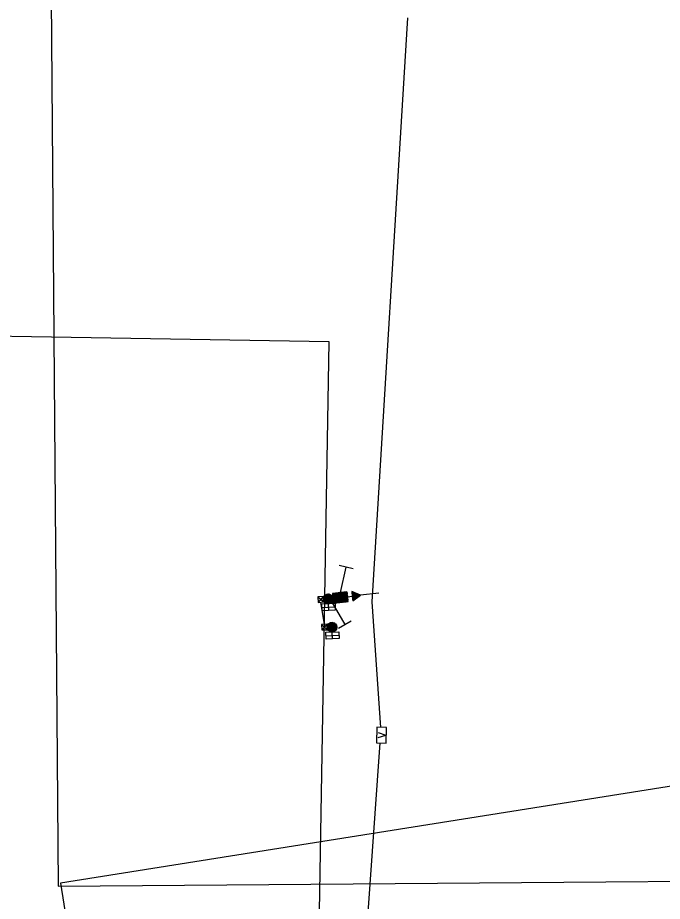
# Model space of a CAD drawing. Extents: x 601462 to 605493, y 331960 to 402715.
# Drawn here: x 603713 to 604246, y 339397 to 340128 of the extents above; entities that cross this region are included whole.
import ezdxf

# ---------------------------------------------------------------- set-up
doc = ezdxf.new("R2010")
doc.units = 0
for name, color, linetype in [('P_FTMS', 7, 'Continuous'), ('P_FTMSConduit', 7, 'Continuous'), ('P_MISC_TXT_2A (Construction)', 7, 'Continuous'), ('P_MISC_TXT_2B (Construction)', 7, 'Continuous'), ('P_MISC_TXT_4B (Construction)', 7, 'Continuous')]:
    doc.layers.add(name, color=color, linetype=linetype)

# ---------------------------------------------------------------- blocks, each defined once
blk = doc.blocks.new('FTMS_FCV')
at = {"layer": 'P_FTMS'}
blk.add_line((12.7, 16.3), (0.6, -21.9), dxfattribs=at)
blk.add_lwpolyline([(39.1, 24.4), (-39.1, 24.4), (-39.1, -24.4), (39.1, -24.4)], close=True, dxfattribs=at)
blk.add_lwpolyline([(-12.1, 16.2), (0.6, -21.9)], dxfattribs=at)
blk = doc.blocks.new('FMB')
at = {"layer": 'P_FTMS'}
for p, q in [((24.4, -24.4), (-24.4, 24.4)), ((-24.4, -24.4), (24.4, 24.4))]:
    blk.add_line(p, q, dxfattribs=at)
blk.add_lwpolyline([(24.4, -24.4), (24.4, 24.4), (-24.4, 24.4), (-24.4, -24.4)], close=True, dxfattribs=at)
blk = doc.blocks.new('_U256')
at = {"layer": 'P_FTMS'}
for points in [[(-14.7, -7), (7, -14.7), (0, 0)], [(14.7, 7), (-7, 14.7), (0, 0)]]:
    blk.add_lwpolyline(points, close=True, dxfattribs=at)
at = {"layer": 'P_FTMS', "xscale": 0.4713263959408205, "yscale": 0.4713263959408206, "rotation": 70.39802054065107}
blk.add_blockref('FMB', (0, 0), dxfattribs=at)
blk = doc.blocks.new('FTMS_FERA')
at = {"layer": 'P_FTMS'}
for p, q in [((-65.1, 36.6), (-65.1, -36.6)), ((65.1, 0), (-65.1, 0))]:
    blk.add_line(p, q, dxfattribs=at)

msp = doc.modelspace()

# ---------------------------------------------------------------- linework, layer by layer
at = {"layer": 'P_FTMS'}
for p, q in [((603969.28, 339651.19), (603966.15, 339647.31)), ((603969.63, 339651.25), (603966.17, 339646.95)), ((603968.88, 339651.08), (603966.18, 339647.73)), ((603969.97, 339651.28), (603966.21, 339646.62)), ((603968.42, 339650.88), (603966.26, 339648.21)), ((603970.27, 339651.28), (603966.28, 339646.32)), ((603970.57, 339651.26), (603966.35, 339646.03)), ((603970.85, 339651.22), (603966.46, 339645.78)), ((603967.82, 339650.53), (603966.48, 339648.86)), ((603971.1, 339651.16), (603966.56, 339645.53)), ((603971.36, 339651.1), (603966.69, 339645.3)), ((603971.6, 339651.01), (603966.83, 339645.09)), ((603966.9, 339649.6), (603973.09, 339644.61)), ((603971.83, 339650.91), (603966.96, 339644.87)), ((603967.04, 339649.8), (603973.25, 339644.79)), ((603972.05, 339650.81), (603967.12, 339644.69)), ((603967.19, 339649.98), (603973.4, 339644.98)), ((603972.25, 339650.68), (603967.29, 339644.51)), ((603967.37, 339650.15), (603973.53, 339645.18)), ((603972.46, 339650.54), (603967.45, 339644.34)), ((603967.54, 339650.32), (603973.65, 339645.39)), ((603972.65, 339650.4), (603967.64, 339644.19)), ((603967.73, 339650.47), (603973.77, 339645.61)), ((603972.83, 339650.24), (603967.83, 339644.04)), ((603967.94, 339650.61), (603973.86, 339645.84)), ((603973.01, 339650.08), (603968.03, 339643.9)), ((603968.14, 339650.75), (603973.95, 339646.08)), ((603973.17, 339649.9), (603968.25, 339643.79)), ((603968.38, 339650.87), (603974.02, 339646.33)), ((603973.32, 339649.7), (603968.46, 339643.67)), ((603968.62, 339650.98), (603974.07, 339646.6)), ((603973.47, 339649.51), (603968.69, 339643.58)), ((603968.89, 339651.08), (603974.12, 339646.86)), ((603969.17, 339651.16), (603974.13, 339647.17)), ((603969.47, 339651.23), (603974.14, 339647.47)), ((603969.81, 339651.26), (603974.1, 339647.81)), ((603970.16, 339651.29), (603974.05, 339648.16)), ((603970.58, 339651.26), (603973.92, 339648.56)), ((603971.07, 339651.17), (603973.74, 339649.02)), ((603971.72, 339650.95), (603973.39, 339649.61)), ((603973.82, 339651.71), (603973.71, 339651.58)), ((603973.72, 339651.48), (603982.29, 339644.58)), ((603974.15, 339651.75), (603973.74, 339651.24)), ((603973.75, 339651.14), (603981.95, 339644.54)), ((603974.49, 339651.78), (603973.78, 339650.9)), ((603973.79, 339650.81), (603981.61, 339644.5)), ((603974.83, 339651.82), (603973.82, 339650.56)), ((603973.82, 339651.71), (603982.63, 339644.61)), ((603973.83, 339650.47), (603981.28, 339644.47)), ((603975.17, 339651.86), (603973.85, 339650.23)), ((603973.86, 339650.13), (603980.94, 339644.43)), ((603975.5, 339651.89), (603973.89, 339649.89)), ((603973.9, 339649.79), (603980.6, 339644.39)), ((603975.84, 339651.93), (603973.93, 339649.55)), ((603973.94, 339649.46), (603980.26, 339644.36)), ((603976.18, 339651.96), (603973.96, 339649.21)), ((603976.51, 339652), (603974, 339648.88)), ((603976.85, 339652.04), (603974.03, 339648.54)), ((603977.19, 339652.07), (603974.07, 339648.2)), ((603977.53, 339652.11), (603974.11, 339647.87)), ((603977.86, 339652.15), (603974.14, 339647.53)), ((603974.15, 339651.75), (603982.96, 339644.65)), ((603978.2, 339652.18), (603974.18, 339647.19)), ((603978.54, 339652.22), (603974.22, 339646.85)), ((603978.88, 339652.26), (603974.25, 339646.51)), ((603979.21, 339652.29), (603974.29, 339646.18)), ((603979.55, 339652.33), (603974.32, 339645.84)), ((603979.89, 339652.36), (603974.36, 339645.5)), ((603980.23, 339652.4), (603974.4, 339645.17)), ((603980.56, 339652.44), (603974.43, 339644.83)), ((603980.9, 339652.47), (603974.47, 339644.49)), ((603974.49, 339651.78), (603983.3, 339644.68)), ((603981.24, 339652.51), (603974.51, 339644.15)), ((603981.58, 339652.55), (603974.54, 339643.82)), ((603981.91, 339652.58), (603974.82, 339643.77)), ((603974.83, 339651.82), (603983.64, 339644.72)), ((603982.25, 339652.62), (603975.15, 339643.81)), ((603975.17, 339651.86), (603983.98, 339644.76)), ((603982.59, 339652.65), (603975.49, 339643.84)), ((603975.5, 339651.89), (603984.31, 339644.79)), ((603982.93, 339652.69), (603975.83, 339643.88)), ((603975.84, 339651.93), (603984.65, 339644.83)), ((603983.26, 339652.73), (603976.17, 339643.92)), ((603976.18, 339651.96), (603984.99, 339644.87)), ((603983.6, 339652.76), (603976.5, 339643.95)), ((603976.51, 339652), (603985.32, 339644.9)), ((603983.94, 339652.8), (603976.84, 339643.99)), ((603976.85, 339652.04), (603985.66, 339644.94)), ((603984.28, 339652.84), (603977.18, 339644.03)), ((603977.19, 339652.07), (603986, 339644.98)), ((603984.61, 339652.87), (603977.52, 339644.06)), ((603977.53, 339652.11), (603986.34, 339645.01)), ((603984.95, 339652.91), (603977.85, 339644.1)), ((603977.86, 339652.15), (603986.46, 339645.22)), ((603985.29, 339652.94), (603978.19, 339644.14)), ((603978.2, 339652.18), (603986.43, 339645.56)), ((603985.63, 339652.98), (603978.53, 339644.17)), ((603978.54, 339652.22), (603986.39, 339645.89)), ((603985.66, 339652.64), (603978.87, 339644.21)), ((603978.88, 339652.26), (603986.35, 339646.23)), ((603985.7, 339652.31), (603979.2, 339644.24)), ((603979.21, 339652.29), (603986.32, 339646.57)), ((603985.74, 339651.97), (603979.54, 339644.28)), ((603979.55, 339652.33), (603986.28, 339646.91)), ((603985.77, 339651.63), (603979.88, 339644.32)), ((603979.89, 339652.36), (603986.24, 339647.24)), ((603985.81, 339651.29), (603980.22, 339644.35)), ((603980.23, 339652.4), (603986.21, 339647.58)), ((603985.84, 339650.96), (603980.55, 339644.39)), ((603980.56, 339652.44), (603986.17, 339647.92)), ((603985.88, 339650.62), (603980.89, 339644.43)), ((603980.9, 339652.47), (603986.13, 339648.26)), ((603985.92, 339650.28), (603981.23, 339644.46)), ((603981.24, 339652.51), (603986.1, 339648.59)), ((603985.95, 339649.94), (603981.57, 339644.5)), ((603981.58, 339652.55), (603986.06, 339648.93)), ((603985.99, 339649.61), (603981.9, 339644.53)), ((603981.91, 339652.58), (603986.03, 339649.27)), ((603982.25, 339652.62), (603985.99, 339649.61)), ((603982.59, 339652.65), (603985.95, 339649.94)), ((603982.93, 339652.69), (603985.92, 339650.28)), ((603983.26, 339652.73), (603985.88, 339650.62)), ((603983.6, 339652.76), (603985.84, 339650.96)), ((603983.94, 339652.8), (603985.81, 339651.29)), ((603984.28, 339652.84), (603985.77, 339651.63)), ((603984.61, 339652.87), (603985.74, 339651.97)), ((603984.95, 339652.91), (603985.7, 339652.31)), ((603985.29, 339652.94), (603985.66, 339652.64)), ((603989.61, 339653.41), (603989.6, 339653.4)), ((603989.62, 339653.27), (603995.08, 339648.87)), ((603989.84, 339653.3), (603989.64, 339653.06)), ((603989.65, 339652.93), (603994.88, 339648.72)), ((603990.07, 339653.2), (603989.68, 339652.72)), ((603989.69, 339652.59), (603994.68, 339648.58)), ((603990.29, 339653.1), (603989.71, 339652.38)), ((603989.73, 339652.25), (603994.47, 339648.43)), ((603990.52, 339653), (603989.75, 339652.05)), ((603989.76, 339651.92), (603994.27, 339648.28)), ((603990.75, 339652.9), (603989.79, 339651.71)), ((603989.8, 339651.58), (603994.07, 339648.14)), ((603990.98, 339652.8), (603989.82, 339651.37)), ((603989.84, 339651.24), (603993.87, 339647.99)), ((603991.2, 339652.7), (603989.86, 339651.03)), ((603989.87, 339650.9), (603993.67, 339647.84)), ((603991.43, 339652.6), (603989.89, 339650.7)), ((603989.91, 339650.57), (603993.47, 339647.7)), ((603991.66, 339652.5), (603989.93, 339650.36)), ((603989.95, 339650.23), (603993.27, 339647.55)), ((603991.88, 339652.4), (603989.97, 339650.02)), ((603989.98, 339649.89), (603993.07, 339647.4)), ((603992.11, 339652.3), (603990, 339649.68)), ((603990.02, 339649.55), (603992.87, 339647.26)), ((603992.34, 339652.2), (603990.04, 339649.35)), ((603992.57, 339652.1), (603990.08, 339649.01)), ((603990.09, 339653.19), (603995.28, 339649.02)), ((603992.79, 339652), (603990.11, 339648.67)), ((603993.02, 339651.9), (603990.15, 339648.33)), ((603993.25, 339651.8), (603990.19, 339648)), ((603993.47, 339651.7), (603990.22, 339647.66)), ((603993.7, 339651.6), (603990.26, 339647.32)), ((603993.93, 339651.49), (603990.29, 339646.98)), ((603994.16, 339651.39), (603990.33, 339646.65)), ((603994.38, 339651.29), (603990.37, 339646.31)), ((603994.61, 339651.19), (603990.4, 339645.97)), ((603994.84, 339651.09), (603990.44, 339645.63)), ((603995.06, 339650.99), (603990.89, 339645.81)), ((603990.94, 339652.82), (603995.48, 339649.16)), ((603995.29, 339650.89), (603991.64, 339646.36)), ((603991.79, 339652.44), (603995.68, 339649.31)), ((603995.52, 339650.79), (603992.39, 339646.9)), ((603992.64, 339652.07), (603995.88, 339649.45)), ((603995.75, 339650.69), (603993.14, 339647.45)), ((603993.49, 339651.69), (603996.08, 339649.6)), ((603995.97, 339650.59), (603993.89, 339648)), ((603994.34, 339651.31), (603996.28, 339649.75)), ((603996.2, 339650.49), (603994.64, 339648.55)), ((603995.18, 339650.94), (603996.48, 339649.89)), ((603996.43, 339650.39), (603995.38, 339649.09)), ((603996.03, 339650.56), (603996.68, 339650.04)), ((603996.66, 339650.29), (603996.13, 339649.64)), ((604012, 339651.81), (603996.88, 339650.19)), ((603996.88, 339650.19), (603996.88, 339650.19)), ((603966.15, 339647.43), (603971.12, 339643.42)), ((603966.16, 339647.11), (603970.81, 339643.36)), ((603966.18, 339647.71), (603971.4, 339643.51)), ((603966.18, 339646.79), (603970.49, 339643.31)), ((603966.21, 339648), (603971.66, 339643.61)), ((603966.26, 339646.42), (603970.12, 339643.31)), ((603966.27, 339648.25), (603971.91, 339643.71)), ((603966.35, 339648.5), (603972.14, 339643.84)), ((603966.35, 339646.04), (603969.71, 339643.33)), ((603966.42, 339648.75), (603972.36, 339643.97)), ((603966.53, 339648.97), (603972.56, 339644.11)), ((603966.55, 339645.57), (603969.24, 339643.4)), ((603966.64, 339649.19), (603972.75, 339644.27)), ((603966.76, 339649.41), (603972.93, 339644.43)), ((603966.89, 339644.98), (603968.6, 339643.61)), ((603973.6, 339649.29), (603968.93, 339643.5)), ((603973.72, 339649.05), (603969.18, 339643.41)), ((603973.84, 339648.82), (603969.45, 339643.37)), ((603973.93, 339648.55), (603969.72, 339643.33)), ((603974.02, 339648.27), (603970.01, 339643.3)), ((603974.07, 339647.96), (603970.33, 339643.31)), ((603970.57, 339637.59), (603970.33, 339643.31)), ((603974.12, 339647.64), (603970.65, 339643.33)), ((603974.13, 339647.27), (603971.02, 339643.4)), ((603974.12, 339646.87), (603971.41, 339643.51)), ((603974.03, 339646.37), (603971.86, 339643.68)), ((603973.81, 339645.73), (603972.44, 339644.02)), ((603973.97, 339649.12), (603979.93, 339644.32)), ((603974.01, 339648.78), (603979.59, 339644.29)), ((603974.04, 339648.44), (603979.25, 339644.25)), ((603974.08, 339648.11), (603978.91, 339644.21)), ((603974.12, 339647.77), (603978.58, 339644.18)), ((603974.15, 339647.43), (603978.24, 339644.14)), ((603974.19, 339647.09), (603977.9, 339644.1)), ((603974.23, 339646.76), (603977.56, 339644.07)), ((603974.26, 339646.42), (603977.23, 339644.03)), ((603974.3, 339646.08), (603976.89, 339643.99)), ((603974.34, 339645.74), (603976.55, 339643.96)), ((603974.37, 339645.41), (603976.21, 339643.92)), ((603974.41, 339645.07), (603975.88, 339643.89)), ((603974.44, 339644.73), (603975.54, 339643.85)), ((603974.48, 339644.39), (603975.2, 339643.81)), ((603974.52, 339644.06), (603974.86, 339643.78)), ((603978.88, 339648.23), (603978.61, 339648.2)), ((603978.88, 339648.23), (603978.88, 339648.23)), ((603986.03, 339649.27), (603982.24, 339644.57)), ((603986.06, 339648.93), (603982.58, 339644.61)), ((603986.1, 339648.59), (603982.92, 339644.64)), ((603986.13, 339648.26), (603983.25, 339644.68)), ((603986.17, 339647.92), (603983.59, 339644.72)), ((603986.21, 339647.58), (603983.93, 339644.75)), ((603986.24, 339647.24), (603984.27, 339644.79)), ((603986.28, 339646.91), (603984.6, 339644.82)), ((603986.32, 339646.57), (603984.94, 339644.86)), ((603986.35, 339646.23), (603985.28, 339644.9)), ((603986.39, 339645.89), (603985.61, 339644.93)), ((603986.43, 339645.56), (603985.95, 339644.97)), ((603986.05, 339649), (603990.03, 339649.43)), ((603986.46, 339645.22), (603986.29, 339645.01)), ((603990.05, 339649.22), (603992.67, 339647.11)), ((603990.09, 339648.88), (603992.47, 339646.96)), ((603990.13, 339648.54), (603992.27, 339646.82)), ((603990.16, 339648.2), (603992.07, 339646.67)), ((603990.2, 339647.87), (603991.87, 339646.52)), ((603990.24, 339647.53), (603991.67, 339646.38)), ((603990.27, 339647.19), (603991.47, 339646.23)), ((603990.31, 339646.85), (603991.26, 339646.08)), ((603990.34, 339646.52), (603991.06, 339645.94)), ((603990.38, 339646.18), (603990.86, 339645.79)), ((603990.42, 339645.84), (603990.66, 339645.64)), ((603990.45, 339645.5), (603990.46, 339645.5)), ((603965.04, 339640.22), (603975.86, 339640.68)), ((603973.98, 339627.69), (603971.84, 339627.52)), ((603971.96, 339627.56), (603972.58, 339619.84)), ((603972.19, 339627.63), (603972.83, 339619.81)), ((603972.43, 339627.69), (603973.07, 339619.78)), ((603972.67, 339627.72), (603973.31, 339619.79)), ((603972.91, 339627.76), (603973.55, 339619.8)), ((603973.15, 339627.77), (603973.79, 339619.82)), ((603973.39, 339627.76), (603974.03, 339619.87)), ((603973.63, 339627.75), (603974.26, 339619.93)), ((603973.87, 339627.71), (603974.5, 339619.99)), ((603974.12, 339627.66), (603974.73, 339620.09)), ((603974.36, 339627.61), (603974.96, 339620.18)), ((603977.18, 339624.34), (603969.23, 339623.69)), ((603977.13, 339624.58), (603969.24, 339623.94)), ((603977.21, 339624.1), (603969.25, 339623.46)), ((603977.09, 339624.81), (603969.26, 339624.18)), ((603977.01, 339625.05), (603969.28, 339624.42)), ((603977.21, 339623.86), (603969.28, 339623.22)), ((603969.31, 339624.55), (603969.49, 339622.36)), ((603977.22, 339623.62), (603969.31, 339622.98)), ((603976.92, 339625.28), (603969.34, 339624.67)), ((603977.2, 339623.38), (603969.38, 339622.74)), ((603976.83, 339625.51), (603969.4, 339624.91)), ((603977.16, 339623.13), (603969.44, 339622.51)), ((603976.69, 339625.74), (603969.48, 339625.16)), ((603969.5, 339625.2), (603969.78, 339621.75)), ((603977.12, 339622.89), (603969.53, 339622.27)), ((603976.56, 339625.97), (603969.59, 339625.41)), ((603977.05, 339622.64), (603969.64, 339622.04)), ((603976.4, 339626.2), (603969.7, 339625.66)), ((603969.7, 339625.67), (603970.05, 339621.36)), ((603976.97, 339622.39), (603969.75, 339621.81)), ((603976.21, 339626.43), (603969.86, 339625.91)), ((603976.88, 339622.15), (603969.9, 339621.58)), ((603969.92, 339626), (603970.32, 339621.05)), ((603976, 339626.65), (603970.03, 339626.17)), ((603976.74, 339621.89), (603970.06, 339621.35)), ((603970.13, 339626.3), (603970.58, 339620.79)), ((603976.61, 339621.64), (603970.24, 339621.13)), ((603975.74, 339626.87), (603970.25, 339626.43)), ((603970.36, 339626.54), (603970.84, 339620.59)), ((603976.42, 339621.39), (603970.46, 339620.9)), ((603975.46, 339627.09), (603970.49, 339626.69)), ((603970.58, 339626.77), (603971.09, 339620.4)), ((603976.22, 339621.13), (603970.7, 339620.68)), ((603970.8, 339626.94), (603971.35, 339620.26)), ((603975.1, 339627.3), (603970.82, 339626.95)), ((603975.95, 339620.87), (603971, 339620.47)), ((603971.03, 339627.12), (603971.6, 339620.14)), ((603974.64, 339627.5), (603971.22, 339627.23)), ((603971.26, 339627.25), (603971.85, 339620.03)), ((603975.66, 339620.6), (603971.36, 339620.26)), ((603971.49, 339627.37), (603972.09, 339619.96)), ((603971.72, 339627.48), (603972.34, 339619.89)), ((603975.23, 339620.33), (603971.78, 339620.05)), ((603974.61, 339627.52), (603975.19, 339620.3)), ((603974.86, 339627.42), (603975.42, 339620.45)), ((603975.11, 339627.29), (603975.65, 339620.6)), ((603975.36, 339627.14), (603975.88, 339620.8)), ((603975.62, 339626.98), (603976.1, 339621)), ((603975.88, 339626.76), (603976.32, 339621.26)), ((603976.14, 339626.51), (603976.54, 339621.54)), ((603976.4, 339626.19), (603976.75, 339621.91)), ((603976.68, 339625.77), (603976.95, 339622.36)), ((603976.97, 339625.15), (603977.14, 339623.01)), ((603968.22, 339616.71), (603979.04, 339617.17)), ((603974.62, 339620.04), (603972.43, 339619.86)), ((603973.75, 339614.08), (603973.51, 339619.8))]:
    msp.add_line(p, q, dxfattribs=at)
for points in [[(603974.55, 339643.74), (603986.48, 339645.03), (603985.63, 339652.98), (603973.69, 339651.7)], [(603989.6, 339653.41), (603990.45, 339645.49), (603996.88, 339650.19)], [(603965.16, 339637.36), (603964.92, 339643.08), (603975.74, 339643.54), (603975.98, 339637.82)], [(603968.35, 339613.84), (603968.1, 339619.57), (603978.92, 339620.03), (603979.16, 339614.31)]]:
    msp.add_lwpolyline(points, close=True, dxfattribs=at)
for centre in [(603970.15, 339647.29), (603973.23, 339623.78)]:
    msp.add_circle(centre, 4, dxfattribs=at)
at = {"layer": 'P_FTMSConduit'}
for p, q in [((604035.74, 340127.91), (604006.07, 339644.86)), ((603966.96, 339626.15), (603964.11, 339644.54)), ((604006.07, 339644.86), (604013.23, 339540.95)), ((603993.89, 339255.8), (604012.99, 339528.12))]:
    msp.add_line(p, q, dxfattribs=at)
at = {"layer": 'P_MISC_TXT_2A (Construction)'}
msp.add_lwpolyline([(604958.96, 338009.74), (604711.62, 339565.19), (603748.71, 339412.08), (603996.06, 337856.62)], close=True, dxfattribs=at)
at = {"layer": 'P_MISC_TXT_2B (Construction)'}
msp.add_lwpolyline([(604721.96, 339417.17), (604709.57, 340992.12), (603734.6, 340984.46), (603746.99, 339409.51)], close=True, dxfattribs=at)
at = {"layer": 'P_MISC_TXT_4B (Construction)'}
msp.add_lwpolyline([(602379.61, 338911.54), (603954.39, 338885.07), (603970.77, 339859.93), (602395.99, 339886.4)], close=True, dxfattribs=at)

# ---------------------------------------------------------------- block references
at = {"layer": 'P_FTMS'}
for name, p, xscale, yscale, rotation in [('FTMS_FERA', (603982.58, 339662.95), 0.1640416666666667, 0.16404166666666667, -103.06716490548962), ('_U256', (603963.91, 339646.8), 0.19685, 0.19685, 114.78946879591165), ('FTMS_FERA', (603978.49, 339635.15), 0.16404166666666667, 0.16404166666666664, 120.32823896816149), ('_U256', (603966.98, 339623.89), 0.19684999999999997, 0.19685, 110.14188581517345), ('FTMS_FCV', (604014.13, 339534.5), 0.16404166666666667, 0.16404166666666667, 88.04112391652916)]:
    msp.add_blockref(name, p, dxfattribs=dict(at, xscale=xscale, yscale=yscale, rotation=rotation))

doc.saveas('drawing.dxf')
